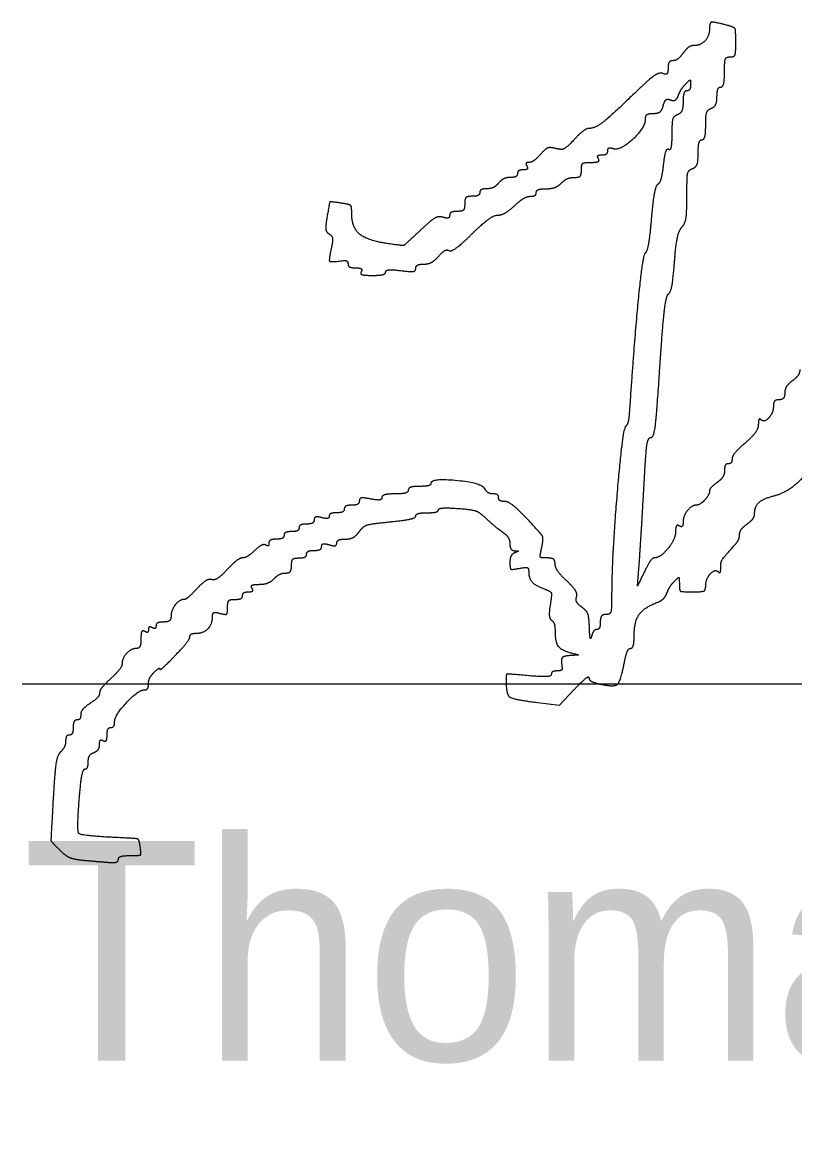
# Model space of a CAD drawing. Extents: x 0 to 34, y 0 to 22.
# Drawn here: x 24.528 to 25.021, y 8.644 to 9.348 of the extents above; entities that cross this region are included whole.
import ezdxf

# ---------------------------------------------------------------- set-up
doc = ezdxf.new("R2010")
doc.units = 0
doc.layers.add('SH_Data', color=7, linetype='Continuous')
doc.layers.add('SH_Text', color=7, linetype='Continuous')

msp = doc.modelspace()

# ---------------------------------------------------------------- linework, layer by layer
at = {"layer": 'SH_Data'}
msp.add_line((24.52788, 8.92624), (28.02788, 8.92624), dxfattribs=at)
at = {"layer": 'SH_Text'}
msp.add_line((24.56799, 8.81382), (24.56799, 8.81382), dxfattribs=at)
for points in [[(24.92453, 8.99745), (24.92027, 8.98845), (24.9216, 9.00765)], [(24.85644, 8.91441), (24.87036, 8.91278), (24.87981, 8.92261)]]:
    msp.add_lwpolyline(points, dxfattribs=at)
for points in [[(24.97745, 9.34574), (24.96881, 9.34806), (24.96605, 9.34751), (24.96605, 9.34348)], [(24.96605, 9.34348), (24.96605, 9.33886), (24.96035, 9.33285), (24.95596, 9.33285)], [(24.98285, 9.33497), (24.98285, 9.34261), (24.98188, 9.34456), (24.97745, 9.34574)], [(24.95596, 9.33285), (24.95417, 9.33285), (24.95116, 9.33069), (24.94925, 9.32805)], [(24.97925, 9.32565), (24.98184, 9.32565), (24.98285, 9.32829), (24.98285, 9.33497)], [(24.94925, 9.32805), (24.94735, 9.32541), (24.94441, 9.32325), (24.94272, 9.32325)], [(24.97565, 9.31605), (24.97565, 9.32299), (24.97665, 9.32565), (24.97925, 9.32565)], [(24.93965, 9.31853), (24.93965, 9.31541), (24.93848, 9.31425), (24.9362, 9.31513)], [(24.94272, 9.32325), (24.94104, 9.32325), (24.93965, 9.32113), (24.93965, 9.31853)], [(24.9362, 9.31513), (24.93412, 9.31593), (24.92749, 9.31137), (24.9195, 9.30365)], [(24.97325, 9.30645), (24.97457, 9.30645), (24.97565, 9.31077), (24.97565, 9.31605)], [(24.94621, 9.3011), (24.94708, 9.30338), (24.9492, 9.30668), (24.95092, 9.30843)], [(24.95092, 9.30843), (24.95352, 9.31105), (24.95405, 9.31095), (24.95405, 9.30783)], [(24.95405, 9.30783), (24.95405, 9.30575), (24.95297, 9.30405), (24.95165, 9.30405)], [(24.97085, 9.30038), (24.97085, 9.30372), (24.97193, 9.30645), (24.97325, 9.30645)], [(24.9195, 9.30365), (24.90345, 9.28815), (24.89307, 9.28005), (24.88924, 9.28005)], [(24.93659, 9.29459), (24.93738, 9.29759), (24.93921, 9.29902), (24.94126, 9.29823)], [(24.94126, 9.29823), (24.94314, 9.29751), (24.94534, 9.29878), (24.94621, 9.3011)], [(24.95165, 9.30405), (24.95033, 9.30405), (24.94925, 9.30093), (24.94925, 9.29711)], [(24.96725, 9.29292), (24.96923, 9.29368), (24.97085, 9.29704), (24.97085, 9.30038)], [(24.93028, 9.28965), (24.93333, 9.28965), (24.93581, 9.29159), (24.93659, 9.29459)], [(24.94925, 9.29711), (24.94925, 9.29315), (24.94771, 9.28957), (24.94565, 9.28879)], [(24.96365, 9.2822), (24.96365, 9.28829), (24.96491, 9.29202), (24.96725, 9.29292)], [(24.90458, 9.26729), (24.90872, 9.26571), (24.92525, 9.2805), (24.92525, 9.28578)], [(24.92525, 9.28578), (24.92525, 9.28811), (24.92725, 9.28965), (24.93028, 9.28965)], [(24.94565, 9.28879), (24.94318, 9.28784), (24.94205, 9.28397), (24.94205, 9.27639)], [(24.88924, 9.28005), (24.88767, 9.28005), (24.88341, 9.27687), (24.87978, 9.27299)], [(24.94205, 9.27639), (24.94205, 9.27033), (24.94111, 9.26595), (24.93996, 9.26667)], [(24.96125, 9.27285), (24.96257, 9.27285), (24.96365, 9.27706), (24.96365, 9.2822)], [(24.87978, 9.27299), (24.875, 9.26788), (24.87172, 9.26629), (24.86795, 9.26728)], [(24.95885, 9.26438), (24.95885, 9.26904), (24.95993, 9.27285), (24.96125, 9.27285)], [(24.85831, 9.26355), (24.85588, 9.26075), (24.8526, 9.25845), (24.85103, 9.25845)], [(24.86795, 9.26728), (24.86441, 9.26821), (24.86131, 9.26701), (24.85831, 9.26355)], [(24.89525, 9.26085), (24.89444, 9.26217), (24.89546, 9.26325), (24.89751, 9.26325)], [(24.89751, 9.26325), (24.89957, 9.26325), (24.90125, 9.26445), (24.90125, 9.26591)], [(24.90125, 9.26591), (24.90125, 9.26737), (24.90275, 9.26799), (24.90458, 9.26729)], [(24.93996, 9.26667), (24.93881, 9.26738), (24.93731, 9.26299), (24.93662, 9.25691)], [(24.95525, 9.25452), (24.95751, 9.25539), (24.95885, 9.25906), (24.95885, 9.26438)], [(24.84965, 9.25605), (24.85047, 9.25473), (24.84945, 9.25365), (24.8474, 9.25365)], [(24.85103, 9.25845), (24.84946, 9.25845), (24.84884, 9.25737), (24.84965, 9.25605)], [(24.88445, 9.25365), (24.88445, 9.2572), (24.88605, 9.25845), (24.8906, 9.25845)], [(24.8906, 9.25845), (24.89408, 9.25845), (24.8961, 9.25949), (24.89525, 9.26085)], [(24.93662, 9.25691), (24.93594, 9.25083), (24.93433, 9.24518), (24.93305, 9.24436)], [(24.83915, 9.24885), (24.83667, 9.24885), (24.8333, 9.24723), (24.83165, 9.24525)], [(24.84365, 9.25125), (24.84365, 9.24993), (24.84163, 9.24885), (24.83915, 9.24885)], [(24.8474, 9.25365), (24.84534, 9.25365), (24.84365, 9.25257), (24.84365, 9.25125)], [(24.8716, 9.24525), (24.87358, 9.24723), (24.87728, 9.24885), (24.87983, 9.24885)], [(24.87983, 9.24885), (24.88285, 9.24885), (24.88445, 9.25051), (24.88445, 9.25365)], [(24.95165, 9.23677), (24.95165, 9.24911), (24.95254, 9.25348), (24.95525, 9.25452)], [(24.82416, 9.24165), (24.82168, 9.24165), (24.81965, 9.24057), (24.81965, 9.23925)], [(24.83165, 9.24525), (24.83001, 9.24327), (24.82664, 9.24165), (24.82416, 9.24165)], [(24.85565, 9.23925), (24.85565, 9.24057), (24.85843, 9.24165), (24.86183, 9.24165)], [(24.86183, 9.24165), (24.86522, 9.24165), (24.86962, 9.24327), (24.8716, 9.24525)], [(24.93305, 9.24436), (24.93177, 9.24353), (24.92993, 9.23368), (24.92897, 9.22246)], [(24.81485, 9.23685), (24.81165, 9.23685), (24.81005, 9.23525), (24.81005, 9.23205)], [(24.81965, 9.23925), (24.81965, 9.23793), (24.81749, 9.23685), (24.81485, 9.23685)], [(24.84177, 9.23085), (24.84533, 9.23415), (24.84991, 9.23685), (24.85195, 9.23685)], [(24.85195, 9.23685), (24.85399, 9.23685), (24.85565, 9.23793), (24.85565, 9.23925)], [(24.94844, 9.21719), (24.9505, 9.21924), (24.95165, 9.2263), (24.95165, 9.23677)], [(24.73099, 9.23255), (24.72439, 9.23351), (24.72382, 9.23296), (24.72233, 9.22412)], [(24.73805, 9.22567), (24.73805, 9.2303), (24.73659, 9.23173), (24.73099, 9.23255)], [(24.80525, 9.22725), (24.80261, 9.22725), (24.80045, 9.2261), (24.80045, 9.22469)], [(24.81005, 9.23205), (24.81005, 9.22885), (24.80845, 9.22725), (24.80525, 9.22725)], [(24.83109, 9.22485), (24.83341, 9.22485), (24.83822, 9.22755), (24.84177, 9.23085)], [(24.72233, 9.22412), (24.72126, 9.21776), (24.72169, 9.21407), (24.72365, 9.21286)], [(24.7603, 9.20681), (24.74777, 9.20869), (24.73805, 9.21693), (24.73805, 9.22567)], [(24.79622, 9.22347), (24.7934, 9.22437), (24.78852, 9.22155), (24.78157, 9.215)], [(24.80045, 9.22469), (24.80045, 9.22328), (24.79855, 9.22274), (24.79622, 9.22347)], [(24.81463, 9.21286), (24.82137, 9.21946), (24.82877, 9.22485), (24.83109, 9.22485)], [(24.92897, 9.22246), (24.92801, 9.21125), (24.92628, 9.20149), (24.92513, 9.20078)], [(24.78157, 9.215), (24.77165, 9.20566), (24.77062, 9.20526), (24.7603, 9.20681)], [(24.9438, 9.19505), (24.94462, 9.20585), (24.94661, 9.21535), (24.94844, 9.21719)], [(24.72365, 9.21286), (24.72555, 9.21168), (24.726, 9.20845), (24.72492, 9.20355)], [(24.80009, 9.20228), (24.80135, 9.2015), (24.80789, 9.20626), (24.81463, 9.21286)], [(24.72492, 9.20355), (24.72328, 9.19608), (24.72454, 9.19482), (24.73265, 9.19588)], [(24.79345, 9.19868), (24.79584, 9.20144), (24.79883, 9.20306), (24.80009, 9.20228)], [(24.92513, 9.20078), (24.92347, 9.19975), (24.91826, 9.14767), (24.91494, 9.09885)], [(24.73265, 9.19588), (24.7343, 9.19609), (24.73565, 9.19514), (24.73565, 9.19376)], [(24.73565, 9.19376), (24.73565, 9.19238), (24.73788, 9.19125), (24.7406, 9.19125)], [(24.77885, 9.19094), (24.77885, 9.19243), (24.78116, 9.19365), (24.78397, 9.19365)], [(24.78397, 9.19365), (24.78679, 9.19365), (24.79105, 9.19591), (24.79345, 9.19868)], [(24.93988, 9.17459), (24.94125, 9.17544), (24.94301, 9.18465), (24.9438, 9.19505)], [(24.7406, 9.19125), (24.74331, 9.19125), (24.74487, 9.19017), (24.74405, 9.18885)], [(24.74405, 9.18885), (24.74317, 9.18743), (24.74603, 9.18645), (24.75111, 9.18645)], [(24.75111, 9.18645), (24.75581, 9.18645), (24.75965, 9.18743), (24.75965, 9.18863)], [(24.75965, 9.18863), (24.75965, 9.18982), (24.76397, 9.19022), (24.76925, 9.18951)], [(24.76925, 9.18951), (24.77556, 9.18866), (24.77885, 9.18916), (24.77885, 9.19094)], [(24.93444, 9.12815), (24.93609, 9.15329), (24.93848, 9.17373), (24.93988, 9.17459)], [(24.92874, 9.08325), (24.93061, 9.08325), (24.93244, 9.09773), (24.93444, 9.12815)], [(25.02365, 9.12645), (25.02365, 9.1244), (25.02149, 9.12116), (25.01885, 9.11925)], [(25.01885, 9.11925), (25.01621, 9.11735), (25.01405, 9.11387), (25.01405, 9.11152)], [(25.01405, 9.11152), (25.01405, 9.10918), (25.01243, 9.10725), (25.01045, 9.10725)], [(25.00685, 9.10348), (25.00685, 9.09901), (25.00087, 9.09244), (24.99874, 9.09457)], [(25.01045, 9.10725), (25.00847, 9.10725), (25.00685, 9.10556), (25.00685, 9.10348)], [(24.91494, 9.09885), (24.91467, 9.09489), (24.91361, 9.09103), (24.91257, 9.09026)], [(24.99874, 9.09457), (24.99792, 9.09539), (24.99723, 9.09398), (24.9972, 9.09145)], [(24.91257, 9.09026), (24.91058, 9.08879), (24.90379, 9.00766), (24.90371, 8.98425)], [(24.9972, 9.09145), (24.99717, 9.08892), (24.99339, 9.08362), (24.9888, 9.07968)], [(24.92446, 9.05505), (24.92548, 9.07376), (24.92692, 9.08325), (24.92874, 9.08325)], [(24.9888, 9.07968), (24.98421, 9.07573), (24.98045, 9.07114), (24.98045, 9.06948)], [(24.97805, 9.06645), (24.97673, 9.06645), (24.97565, 9.06453), (24.97565, 9.06218)], [(24.98045, 9.06948), (24.98045, 9.06781), (24.97937, 9.06645), (24.97805, 9.06645)], [(25.00751, 9.04613), (25.01522, 9.04807), (25.03085, 9.0623), (25.03085, 9.06738)], [(24.97565, 9.06218), (24.97565, 9.05984), (24.97349, 9.05636), (24.97085, 9.05445)], [(24.78125, 9.05205), (24.77729, 9.05205), (24.77405, 9.05097), (24.77405, 9.04965)], [(24.78845, 9.05385), (24.78845, 9.05286), (24.78521, 9.05205), (24.78125, 9.05205)], [(24.82277, 9.05064), (24.82074, 9.05422), (24.78844, 9.05725), (24.78845, 9.05385)], [(24.9216, 9.00765), (24.92233, 9.01821), (24.92362, 9.03954), (24.92446, 9.05505)], [(24.97085, 9.05445), (24.96821, 9.05255), (24.96605, 9.05008), (24.96605, 9.04895)], [(24.75005, 9.04401), (24.74547, 9.04493), (24.74285, 9.04447), (24.74285, 9.04275)], [(24.75725, 9.04491), (24.75725, 9.04359), (24.75412, 9.0432), (24.75005, 9.04401)], [(24.76565, 9.04725), (24.76103, 9.04725), (24.75725, 9.0462), (24.75725, 9.04491)], [(24.77405, 9.04965), (24.77405, 9.04833), (24.77027, 9.04725), (24.76565, 9.04725)], [(24.82817, 9.04725), (24.82626, 9.04725), (24.82383, 9.04878), (24.82277, 9.05064)], [(24.83165, 9.04485), (24.83165, 9.04617), (24.83009, 9.04725), (24.82817, 9.04725)], [(24.83549, 9.04245), (24.83338, 9.04245), (24.83165, 9.04353), (24.83165, 9.04485)], [(24.96605, 9.04895), (24.96605, 9.04657), (24.95991, 9.04005), (24.95765, 9.04005)], [(24.99485, 9.03476), (24.99485, 9.03934), (25.00044, 9.04436), (25.00751, 9.04613)], [(24.73325, 9.03765), (24.73325, 9.03633), (24.73109, 9.03525), (24.72845, 9.03525)], [(24.73805, 9.04005), (24.73541, 9.04005), (24.73325, 9.03897), (24.73325, 9.03765)], [(24.74285, 9.04275), (24.74285, 9.04127), (24.74069, 9.04005), (24.73805, 9.04005)], [(24.78605, 9.03525), (24.79001, 9.03525), (24.79325, 9.03606), (24.79325, 9.03705)], [(24.79325, 9.03705), (24.79325, 9.03804), (24.79882, 9.03847), (24.80562, 9.038)], [(24.80562, 9.038), (24.81418, 9.03741), (24.81962, 9.03556), (24.82329, 9.032)], [(24.84998, 9.03118), (24.84412, 9.03738), (24.8376, 9.04245), (24.83549, 9.04245)], [(24.95765, 9.04005), (24.95465, 9.04005), (24.94925, 9.03314), (24.94925, 9.02928)], [(24.71405, 9.03073), (24.71405, 9.02926), (24.71189, 9.02805), (24.70925, 9.02805)], [(24.71885, 9.03216), (24.71617, 9.03286), (24.71405, 9.03223), (24.71405, 9.03073)], [(24.72365, 9.03308), (24.72365, 9.03188), (24.72149, 9.03147), (24.71885, 9.03216)], [(24.72845, 9.03525), (24.72581, 9.03525), (24.72365, 9.03428), (24.72365, 9.03308)], [(24.76251, 9.02946), (24.7715, 9.03035), (24.77885, 9.03202), (24.77885, 9.03316)], [(24.77885, 9.03316), (24.77885, 9.03431), (24.78209, 9.03525), (24.78605, 9.03525)], [(24.82329, 9.032), (24.82621, 9.02917), (24.8309, 9.02527), (24.83372, 9.02332)], [(24.85915, 9.01318), (24.86039, 9.01884), (24.85893, 9.0217), (24.84998, 9.03118)], [(24.99005, 9.02805), (24.99269, 9.02996), (24.99485, 9.03297), (24.99485, 9.03476)], [(24.69965, 9.02325), (24.69701, 9.02325), (24.69485, 9.02217), (24.69485, 9.02085)], [(24.70445, 9.02565), (24.70445, 9.02433), (24.70229, 9.02325), (24.69965, 9.02325)], [(24.70925, 9.02805), (24.70661, 9.02805), (24.70445, 9.02697), (24.70445, 9.02565)], [(24.73392, 9.01845), (24.73693, 9.01845), (24.74092, 9.02057), (24.74278, 9.02315)], [(24.74278, 9.02315), (24.74532, 9.02668), (24.75027, 9.02826), (24.76251, 9.02946)], [(24.83372, 9.02332), (24.83655, 9.02138), (24.83885, 9.01787), (24.83885, 9.01552)], [(24.94445, 9.02329), (24.94445, 9.01841), (24.9347, 9.00645), (24.93073, 9.00645)], [(24.94685, 9.02685), (24.94553, 9.02767), (24.94445, 9.02607), (24.94445, 9.02329)], [(24.94925, 9.02928), (24.94925, 9.02713), (24.94817, 9.02604), (24.94685, 9.02685)], [(24.98525, 9.02135), (24.98525, 9.02314), (24.98741, 9.02615), (24.99005, 9.02805)], [(24.68525, 9.01591), (24.68525, 9.01452), (24.68434, 9.01394), (24.68322, 9.01463)], [(24.69005, 9.01845), (24.68741, 9.01845), (24.68525, 9.01731), (24.68525, 9.01591)], [(24.69485, 9.02085), (24.69485, 9.01953), (24.69269, 9.01845), (24.69005, 9.01845)], [(24.72365, 9.01485), (24.72641, 9.01398), (24.72845, 9.01442), (24.72845, 9.01589)], [(24.72845, 9.01589), (24.72845, 9.0173), (24.73092, 9.01845), (24.73392, 9.01845)], [(24.98225, 9.01477), (24.9839, 9.01661), (24.98525, 9.01957), (24.98525, 9.02135)], [(24.67612, 9.01117), (24.67333, 9.00858), (24.66982, 9.00645), (24.66832, 9.00645)], [(24.68322, 9.01463), (24.6821, 9.01532), (24.6789, 9.01377), (24.67612, 9.01117)], [(24.70445, 9.00645), (24.70709, 9.00645), (24.70925, 9.00753), (24.70925, 9.00885)], [(24.70925, 9.00885), (24.70925, 9.01017), (24.71141, 9.01125), (24.71405, 9.01125)], [(24.71405, 9.01125), (24.71669, 9.01125), (24.71885, 9.01241), (24.71885, 9.01382)], [(24.71885, 9.01382), (24.71885, 9.01529), (24.7209, 9.01573), (24.72365, 9.01485)], [(24.83885, 9.01552), (24.83885, 9.01318), (24.8402, 9.01117), (24.84185, 9.01106)], [(24.84185, 9.00966), (24.8402, 9.009), (24.83885, 9.00626), (24.83885, 9.00357)], [(24.84185, 9.01106), (24.84425, 9.01091), (24.84425, 9.01063), (24.84185, 9.00966)], [(24.86266, 9.00645), (24.85845, 9.00645), (24.8579, 9.0075), (24.85915, 9.01318)], [(24.97325, 9.00016), (24.97325, 9.00399), (24.97471, 9.00636), (24.98225, 9.01477)], [(24.66832, 9.00645), (24.66681, 9.00645), (24.66246, 9.00312), (24.65866, 8.99904)], [(24.69965, 9.00165), (24.69965, 9.00485), (24.70125, 9.00645), (24.70445, 9.00645)], [(24.83885, 9.00357), (24.83885, 8.99966), (24.84005, 8.99892), (24.84485, 8.99984)], [(24.86765, 9.00262), (24.86765, 9.0049), (24.86564, 9.00645), (24.86266, 9.00645)], [(24.87511, 8.99182), (24.87101, 8.99565), (24.86765, 9.00051), (24.86765, 9.00262)], [(24.93073, 9.00645), (24.92966, 9.00645), (24.92687, 9.0024), (24.92453, 8.99745)], [(24.65866, 8.99904), (24.65485, 8.99496), (24.65036, 8.99209), (24.64869, 8.99265)], [(24.68851, 8.99325), (24.69049, 8.99523), (24.69381, 8.99685), (24.69588, 8.99685)], [(24.69588, 8.99685), (24.69805, 8.99685), (24.69965, 8.99889), (24.69965, 9.00165)], [(24.84485, 8.99984), (24.849, 9.00063), (24.85085, 8.99992), (24.85085, 8.99755)], [(24.85085, 8.99755), (24.85085, 8.99341), (24.85522, 8.9888), (24.86136, 8.98648)], [(24.96365, 8.98863), (24.96365, 8.9931), (24.96964, 8.99967), (24.97177, 8.99754)], [(24.97177, 8.99754), (24.97259, 8.99672), (24.97325, 8.9979), (24.97325, 9.00016)], [(24.64869, 8.99265), (24.64702, 8.99321), (24.64279, 8.9906), (24.63929, 8.98686)], [(24.67445, 8.98725), (24.67362, 8.98861), (24.67557, 8.98965), (24.67894, 8.98965)], [(24.67894, 8.98965), (24.68223, 8.98965), (24.68653, 8.99127), (24.68851, 8.99325)], [(24.88133, 8.98163), (24.88201, 8.9834), (24.87921, 8.98798), (24.87511, 8.99182)], [(24.93897, 8.9842), (24.93986, 8.98654), (24.942, 8.98988), (24.94372, 8.99163)], [(24.94372, 8.99163), (24.94631, 8.99425), (24.94685, 8.99394), (24.94685, 8.98983)], [(24.94685, 8.98983), (24.94685, 8.98574), (24.94836, 8.98485), (24.95525, 8.98485)], [(24.95525, 8.98485), (24.96129, 8.98485), (24.96365, 8.98592), (24.96365, 8.98863)], [(24.63929, 8.98686), (24.63579, 8.98312), (24.6322, 8.98005), (24.63132, 8.98005)], [(24.66365, 8.98005), (24.66629, 8.98005), (24.66845, 8.98113), (24.66845, 8.98245)], [(24.66845, 8.98245), (24.66845, 8.98377), (24.67014, 8.98485), (24.6722, 8.98485)], [(24.6722, 8.98485), (24.67425, 8.98485), (24.67527, 8.98593), (24.67445, 8.98725)], [(24.86136, 8.98648), (24.86498, 8.98511), (24.8656, 8.98313), (24.86452, 8.97646)], [(24.88467, 8.9751), (24.88215, 8.97691), (24.88065, 8.97985), (24.88133, 8.98163)], [(24.90371, 8.98425), (24.90367, 8.97361), (24.90283, 8.97045), (24.90005, 8.97045)], [(24.93312, 8.97832), (24.93545, 8.97921), (24.93809, 8.98186), (24.93897, 8.9842)], [(24.63132, 8.98005), (24.62831, 8.98005), (24.62285, 8.97321), (24.62285, 8.96943)], [(24.65405, 8.97115), (24.65774, 8.97019), (24.65885, 8.97108), (24.65885, 8.97497)], [(24.65885, 8.97497), (24.65885, 8.97845), (24.66037, 8.98005), (24.66365, 8.98005)], [(24.86452, 8.97646), (24.86378, 8.97188), (24.86418, 8.96752), (24.86541, 8.96676)], [(24.88953, 8.96212), (24.88934, 8.96866), (24.88777, 8.97287), (24.88467, 8.9751)], [(24.91805, 8.95736), (24.91805, 8.96607), (24.92447, 8.975), (24.93312, 8.97832)], [(24.62285, 8.96943), (24.62285, 8.96725), (24.62082, 8.96565), (24.61805, 8.96565)], [(24.63863, 8.95845), (24.64338, 8.95845), (24.64925, 8.9642), (24.64925, 8.96886)], [(24.64925, 8.96886), (24.64925, 8.97122), (24.65085, 8.97199), (24.65405, 8.97115)], [(24.86541, 8.96676), (24.86665, 8.96599), (24.86765, 8.96266), (24.86765, 8.95934)], [(24.90005, 8.97045), (24.89805, 8.97045), (24.89645, 8.96832), (24.89645, 8.96565)], [(24.60605, 8.95965), (24.60469, 8.9605), (24.60365, 8.95848), (24.60365, 8.955)], [(24.60845, 8.96085), (24.60845, 8.95938), (24.60737, 8.95884), (24.60605, 8.95965)], [(24.61085, 8.96205), (24.60953, 8.96287), (24.60845, 8.96233), (24.60845, 8.96085)], [(24.61325, 8.96311), (24.61325, 8.96171), (24.61217, 8.96124), (24.61085, 8.96205)], [(24.61805, 8.96565), (24.61541, 8.96565), (24.61325, 8.96451), (24.61325, 8.96311)], [(24.89091, 8.95665), (24.89031, 8.95434), (24.88969, 8.95681), (24.88953, 8.96212)], [(24.89423, 8.96085), (24.89301, 8.96085), (24.89151, 8.95896), (24.89091, 8.95665)], [(24.89645, 8.96565), (24.89645, 8.96301), (24.89545, 8.96085), (24.89423, 8.96085)], [(24.60365, 8.955), (24.60365, 8.95162), (24.6025, 8.94885), (24.60108, 8.94885)], [(24.62525, 8.94405), (24.63053, 8.94955), (24.63485, 8.95504), (24.63485, 8.95625)], [(24.63485, 8.95625), (24.63485, 8.95746), (24.63655, 8.95845), (24.63863, 8.95845)], [(24.86765, 8.95934), (24.86765, 8.95257), (24.87172, 8.94755), (24.87862, 8.94579)], [(24.91576, 8.94885), (24.91702, 8.94885), (24.91805, 8.95268), (24.91805, 8.95736)], [(24.60108, 8.94885), (24.59765, 8.94885), (24.59165, 8.94271), (24.59165, 8.93919)], [(24.87862, 8.94579), (24.88264, 8.94477), (24.88254, 8.94457), (24.87785, 8.94433)], [(24.9118, 8.93991), (24.91272, 8.94483), (24.9145, 8.94885), (24.91576, 8.94885)], [(24.59165, 8.93919), (24.59165, 8.93764), (24.58841, 8.93335), (24.58445, 8.92965)], [(24.61565, 8.93563), (24.61565, 8.93477), (24.61997, 8.93856), (24.62525, 8.94405)], [(24.87785, 8.94433), (24.87302, 8.94408), (24.87132, 8.94166), (24.87217, 8.93625)], [(24.89644, 8.92606), (24.90537, 8.9241), (24.90953, 8.92785), (24.9118, 8.93991)], [(24.60845, 8.92623), (24.60845, 8.9283), (24.61007, 8.93162), (24.61205, 8.9336)], [(24.61205, 8.9336), (24.61403, 8.93558), (24.61565, 8.93649), (24.61565, 8.93563)], [(24.85085, 8.93142), (24.8372, 8.93265), (24.83645, 8.93244), (24.83645, 8.92742)], [(24.86525, 8.93228), (24.86525, 8.93108), (24.85881, 8.93069), (24.85085, 8.93142)], [(24.86885, 8.93445), (24.86687, 8.93445), (24.86525, 8.93348), (24.86525, 8.93228)], [(24.87217, 8.93625), (24.87233, 8.93526), (24.87083, 8.93445), (24.86885, 8.93445)], [(24.58445, 8.92965), (24.58049, 8.92596), (24.57725, 8.92177), (24.57725, 8.92035)], [(24.60597, 8.92245), (24.60734, 8.92245), (24.60845, 8.92415), (24.60845, 8.92623)], [(24.83645, 8.92742), (24.83645, 8.9193), (24.84122, 8.9162), (24.85644, 8.91441)], [(24.87981, 8.92261), (24.885, 8.92802), (24.88925, 8.93136), (24.88925, 8.93004)], [(24.88925, 8.93004), (24.88925, 8.92872), (24.89249, 8.92693), (24.89644, 8.92606)], [(24.57725, 8.92035), (24.57725, 8.91893), (24.57455, 8.916), (24.57125, 8.91383)], [(24.58685, 8.90213), (24.58685, 8.90625), (24.60211, 8.92245), (24.60597, 8.92245)], [(24.57125, 8.91383), (24.56795, 8.91167), (24.56525, 8.90841), (24.56525, 8.90658)], [(24.56525, 8.90658), (24.56525, 8.90475), (24.56417, 8.90325), (24.56285, 8.90325)], [(24.56045, 8.89845), (24.56045, 8.89581), (24.55937, 8.89365), (24.55805, 8.89365)], [(24.56285, 8.90325), (24.56153, 8.90325), (24.56045, 8.90109), (24.56045, 8.89845)], [(24.58205, 8.89351), (24.58205, 8.89623), (24.58313, 8.89845), (24.58445, 8.89845)], [(24.58445, 8.89845), (24.58577, 8.89845), (24.58685, 8.90011), (24.58685, 8.90213)], [(24.55565, 8.88988), (24.55565, 8.88781), (24.5542, 8.88466), (24.55243, 8.88289)], [(24.55805, 8.89365), (24.55673, 8.89365), (24.55565, 8.89196), (24.55565, 8.88988)], [(24.57725, 8.88772), (24.57725, 8.88982), (24.57833, 8.89087), (24.57965, 8.89005)], [(24.57965, 8.89005), (24.58097, 8.88924), (24.58205, 8.89079), (24.58205, 8.89351)], [(24.55243, 8.88289), (24.55034, 8.8808), (24.54868, 8.87029), (24.54768, 8.85291)], [(24.57005, 8.8766), (24.57005, 8.8791), (24.57167, 8.88176), (24.57365, 8.88252)], [(24.57365, 8.88252), (24.57563, 8.88328), (24.57725, 8.88562), (24.57725, 8.88772)], [(24.568, 8.87205), (24.56913, 8.87205), (24.57005, 8.8741), (24.57005, 8.8766)], [(24.56452, 8.85502), (24.56531, 8.86439), (24.56687, 8.87205), (24.568, 8.87205)], [(24.58691, 8.82838), (24.56536, 8.82939), (24.56265, 8.83263), (24.56452, 8.85502)], [(24.54768, 8.85291), (24.5462, 8.82696), (24.54632, 8.82597), (24.55184, 8.82045)], [(24.60322, 8.82225), (24.60253, 8.82713), (24.60094, 8.82773), (24.58691, 8.82838)], [(24.55184, 8.82045), (24.55561, 8.81668), (24.56108, 8.81444), (24.56799, 8.81382)], [(24.59662, 8.81685), (24.60289, 8.81685), (24.60387, 8.81766), (24.60322, 8.82225)], [(24.56799, 8.81382), (24.57375, 8.81331), (24.58088, 8.8127), (24.58385, 8.81247)], [(24.58385, 8.81247), (24.58682, 8.81224), (24.58925, 8.81313), (24.58925, 8.81445)], [(24.58925, 8.81445), (24.58925, 8.81577), (24.59257, 8.81685), (24.59662, 8.81685)]]:
    msp.add_open_spline(points, degree=2, dxfattribs=at)

# ---------------------------------------------------------------- texts
msp.add_text('Thomas D. Corey', height=0.1399997, dxfattribs=at).set_placement((24.52788, 8.68624))

doc.saveas('drawing.dxf')
